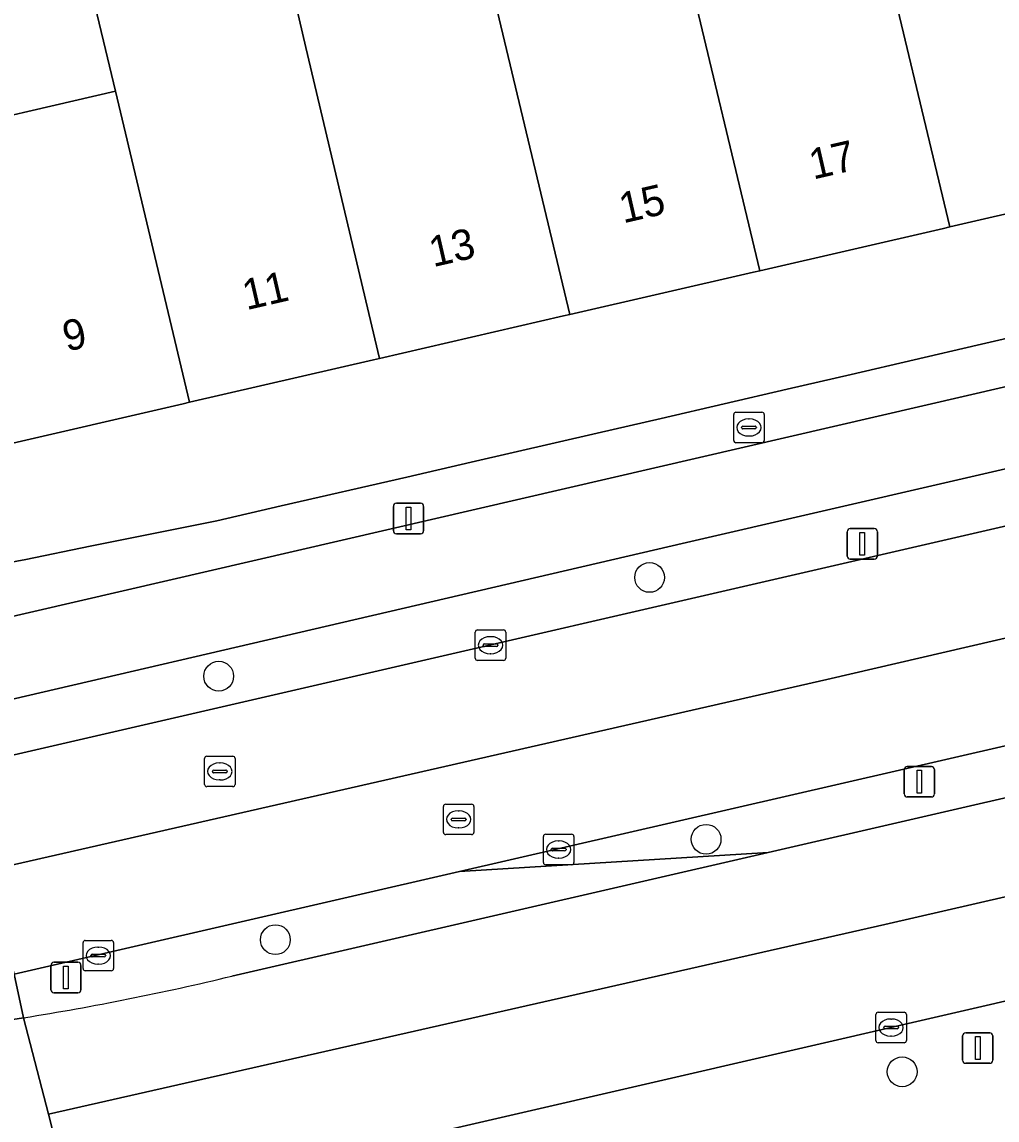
# Model space of a CAD drawing. Extents: x 156412 to 157779, y 382335 to 383768.
# Drawn here: x 156707.66 to 156739.66, y 382926.74 to 382962.77 of the extents above; entities that cross this region are included whole.
import ezdxf

# ---------------------------------------------------------------- set-up
doc = ezdxf.new("R2010")
doc.units = 0
for name, color, linetype in [('IMGEO_Berm_groen', 7, 'Continuous'), ('IMGEO_Boom', 7, 'Continuous'), ('IMGEO_Brandkraan', 7, 'Continuous'), ('IMGEO_Erf', 7, 'Continuous'), ('IMGEO_Fietspad_gesloten', 7, 'Continuous'), ('IMGEO_Kolk', 7, 'Continuous'), ('IMGEO_Lichtmast', 7, 'Continuous'), ('IMGEO_OVBaan_gesloten', 7, 'Continuous'), ('IMGEO_Pand', 7, 'Continuous'), ('IMGEO_Pand_nummerreeks', 7, 'Continuous'), ('IMGEO_Rijbaan_regionaal_gesloten', 7, 'Continuous'), ('IMGEO_Rioolput', 7, 'Continuous'), ('IMGEO_Verkeersbordpaal', 7, 'Continuous'), ('IMGEO_Verkeerseiland_open', 7, 'Continuous'), ('IMGEO_Voetpad_open', 7, 'Continuous')]:
    doc.layers.add(name, color=color, linetype=linetype)

msp = doc.modelspace()

# ---------------------------------------------------------------- linework, layer by layer
at = {"layer": 'IMGEO_Berm_groen'}
msp.add_lwpolyline([(156785.711, 382956.787), (156801.116, 382960.341), (156800.631, 382962.152), (156798.767, 382961.709), (156786.356, 382958.829), (156729.465, 382945.688), (156695.578, 382937.817), (156695.687, 382937.307), (156695.997, 382936.076), (156696.956, 382936.309), (156705.688, 382938.324)], close=True, dxfattribs=at)
for points in [[(156791.582, 382945.908), (156800.991, 382948.075), (156803.718, 382948.695), (156802.647, 382953.479), (156801.108, 382953.123), (156786.064, 382949.639), (156783.248, 382948.991), (156722.017, 382934.891), (156732.146, 382935.52), (156770.193, 382944.295)], [(156802.928, 382939.975), (156805.571, 382940.585), (156804.396, 382945.536), (156802.141, 382944.974), (156801.715, 382944.946), (156796.626, 382943.745), (156774.357, 382938.587), (156714.192, 382924.699)], [(156732.146, 382935.52), (156722.017, 382934.891), (156707.399, 382931.525), (156707.714, 382930.096)], [(156714.551, 382931.462), (156732.146, 382935.52)]]:
    msp.add_lwpolyline(points, dxfattribs=at)
msp.add_arc((156693.721, 383017.927), 88.939, 279.0523, 283.545, dxfattribs=at)
at = {"layer": 'IMGEO_Boom'}
for centre in [(156728.258, 382944.544), (156714.117, 382941.302), (156730.112, 382935.951), (156715.976, 382932.657), (156736.547, 382928.322)]:
    msp.add_circle(centre, 0.489, dxfattribs=at)
at = {"layer": 'IMGEO_Brandkraan'}
for p, q in [((156731.018, 382949.038), (156731.018, 382949.89)), ((156731.093, 382949.964), (156731.945, 382949.964)), ((156731.506, 382949.744), (156731.531, 382949.744)), ((156732.019, 382949.89), (156732.019, 382949.038)), ((156731.277, 382949.458), (156731.277, 382949.47)), ((156731.715, 382949.421), (156731.317, 382949.421)), ((156731.32, 382949.507), (156731.718, 382949.507)), ((156731.761, 382949.47), (156731.761, 382949.458)), ((156731.529, 382949.184), (156731.504, 382949.184)), ((156731.945, 382948.964), (156731.093, 382948.964))]:
    msp.add_line(p, q, dxfattribs=at)
for points in [[(156731.018, 382949.038), (156731.018, 382949.89)], [(156731.093, 382949.964), (156731.945, 382949.964)], [(156732.019, 382949.89), (156732.019, 382949.038)], [(156731.945, 382948.964), (156731.093, 382948.964)]]:
    msp.add_lwpolyline(points, dxfattribs=at)
for centre, radius, start, end in [((156731.095, 382949.888), 0.0765, 91.552, 178.448), ((156731.095, 382949.888), 0.0765, 91.552, 178.448), ((156731.943, 382949.888), 0.0765, 1.552, 88.448), ((156731.943, 382949.888), 0.0765, 1.552, 88.448), ((156731.317, 382949.467), 0.0403, 85.8775, 175.7526), ((156731.314, 382949.457), 0.0366, 178.938, 274.7102), ((156731.718, 382949.464), 0.043, 264.8664, 352.4533), ((156731.722, 382949.469), 0.0386, 1.7309, 96.639), ((156731.095, 382949.04), 0.0765, 181.552, 268.448), ((156731.095, 382949.04), 0.0765, 181.552, 268.448), ((156731.943, 382949.04), 0.0765, 271.552, 358.448), ((156731.943, 382949.04), 0.0765, 271.552, 358.448)]:
    msp.add_arc(centre, radius, start, end, dxfattribs=at)
for centre, major_axis, ratio, start_param, end_param in [((156731.505, 382949.464), (-0.387, 0.002), 0.722429, 4.712389, 7.853982), ((156731.53, 382949.464), (-0.39, 0.002), 0.717154, 1.570796, 4.712389)]:
    msp.add_ellipse(centre, major_axis=major_axis, ratio=ratio, start_param=start_param, end_param=end_param, dxfattribs=at)
at = {"layer": 'IMGEO_Erf'}
for points in [[(156685.784, 382954.744), (156692.021, 382956.182), (156698.267, 382957.622), (156697.721, 382959.989), (156703.948, 382961.424), (156704.494, 382959.057), (156710.729, 382960.495), (156709.868, 382964.11)], [(156744.137, 382957.434), (156738.108, 382956.044), (156737.904, 382955.997), (156731.873, 382954.606), (156731.668, 382954.559), (156725.637, 382953.169), (156725.433, 382953.122), (156719.397, 382951.73), (156719.192, 382951.683), (156713.159, 382950.292), (156712.954, 382950.244), (156706.926, 382948.854), (156706.721, 382948.807), (156700.695, 382947.418), (156700.49, 382947.371), (156694.466, 382945.982), (156694.262, 382945.935), (156688.233, 382944.545)], [(156682.186, 382941.059), (156682.277, 382941.074), (156682.367, 382941.093), (156682.457, 382941.114), (156684.621, 382941.401), (156688.818, 382942.007), (156690.964, 382942.317), (156695.172, 382942.922), (156697.316, 382943.283), (156701.49, 382943.97), (156703.626, 382944.363), (156707.784, 382945.131), (156709.9, 382945.567), (156714.056, 382946.398), (156716.17, 382946.889), (156720.294, 382947.835), (156722.404, 382948.322), (156726.534, 382949.277), (156728.633, 382949.759), (156732.769, 382950.716), (156734.871, 382951.2), (156739.004, 382952.161), (156741.095, 382952.641)]]:
    msp.add_lwpolyline(points, dxfattribs=at)
at = {"layer": 'IMGEO_Fietspad_gesloten'}
for points in [[(156842.01, 382974.354), (156795.232, 382963.573), (156787.319, 382961.747), (156787.276, 382961.74), (156750.276, 382953.189), (156677.395, 382936.335), (156677.258, 382936.285), (156671.471, 382934.925), (156668.966, 382934.417)], [(156678.199, 382933.78), (156695.578, 382937.817), (156729.465, 382945.688), (156786.356, 382958.829), (156798.767, 382961.709), (156800.631, 382962.152), (156802.551, 382962.586), (156802.935, 382962.706)]]:
    msp.add_lwpolyline(points, dxfattribs=at)
at = {"layer": 'IMGEO_Kolk'}
for p, q in [((156722.537, 382941.894), (156722.537, 382942.746)), ((156722.612, 382942.82), (156723.464, 382942.82)), ((156723.025, 382942.6), (156723.05, 382942.6)), ((156723.538, 382942.746), (156723.538, 382941.894)), ((156722.796, 382942.314), (156722.796, 382942.326)), ((156723.234, 382942.277), (156722.836, 382942.277)), ((156722.839, 382942.363), (156723.237, 382942.363)), ((156723.28, 382942.326), (156723.28, 382942.314)), ((156723.464, 382941.82), (156722.612, 382941.82)), ((156723.048, 382942.04), (156723.023, 382942.04)), ((156724.772, 382935.19), (156724.772, 382936.042)), ((156724.847, 382936.116), (156725.699, 382936.116)), ((156725.773, 382936.042), (156725.773, 382935.19)), ((156725.26, 382935.896), (156725.285, 382935.896)), ((156725.031, 382935.61), (156725.031, 382935.622)), ((156725.469, 382935.573), (156725.071, 382935.573)), ((156725.074, 382935.659), (156725.472, 382935.659)), ((156725.283, 382935.336), (156725.258, 382935.336)), ((156725.515, 382935.622), (156725.515, 382935.61)), ((156725.699, 382935.116), (156724.847, 382935.116)), ((156709.664, 382931.709), (156709.664, 382932.561)), ((156709.739, 382932.635), (156710.591, 382932.635)), ((156710.665, 382932.561), (156710.665, 382931.709)), ((156709.923, 382932.129), (156709.923, 382932.141)), ((156710.361, 382932.092), (156709.963, 382932.092)), ((156709.966, 382932.178), (156710.364, 382932.178)), ((156710.152, 382932.415), (156710.177, 382932.415)), ((156710.407, 382932.141), (156710.407, 382932.129)), ((156710.175, 382931.855), (156710.15, 382931.855)), ((156710.591, 382931.635), (156709.739, 382931.635)), ((156735.758, 382930.274), (156736.61, 382930.274)), ((156735.683, 382929.348), (156735.683, 382930.2)), ((156736.171, 382930.054), (156736.196, 382930.054)), ((156736.684, 382930.2), (156736.684, 382929.348)), ((156735.942, 382929.768), (156735.942, 382929.78)), ((156736.38, 382929.731), (156735.982, 382929.731)), ((156735.985, 382929.817), (156736.383, 382929.817)), ((156736.426, 382929.78), (156736.426, 382929.768)), ((156736.61, 382929.274), (156735.758, 382929.274)), ((156736.194, 382929.494), (156736.169, 382929.494))]:
    msp.add_line(p, q, dxfattribs=at)
for points in [[(156722.537, 382941.894), (156722.537, 382942.746)], [(156722.612, 382942.82), (156723.464, 382942.82)], [(156723.538, 382942.746), (156723.538, 382941.894)], [(156723.464, 382941.82), (156722.612, 382941.82)], [(156724.772, 382935.19), (156724.772, 382936.042)], [(156724.847, 382936.116), (156725.699, 382936.116)], [(156725.773, 382936.042), (156725.773, 382935.19)], [(156725.699, 382935.116), (156724.847, 382935.116)], [(156709.664, 382931.709), (156709.664, 382932.561)], [(156709.739, 382932.635), (156710.591, 382932.635)], [(156710.665, 382932.561), (156710.665, 382931.709)], [(156710.591, 382931.635), (156709.739, 382931.635)], [(156735.758, 382930.274), (156736.61, 382930.274)], [(156735.683, 382929.348), (156735.683, 382930.2)], [(156736.684, 382930.2), (156736.684, 382929.348)], [(156736.61, 382929.274), (156735.758, 382929.274)]]:
    msp.add_lwpolyline(points, dxfattribs=at)
for centre, radius, start, end in [((156722.614, 382942.744), 0.0765, 91.552, 178.448), ((156722.614, 382942.744), 0.0765, 91.552, 178.448), ((156723.462, 382942.744), 0.0765, 1.552, 88.448), ((156723.462, 382942.744), 0.0765, 1.552, 88.448), ((156722.836, 382942.323), 0.0403, 85.8775, 175.7526), ((156722.833, 382942.313), 0.0366, 178.938, 274.7102), ((156723.237, 382942.32), 0.043, 264.8664, 352.4533), ((156723.241, 382942.325), 0.0386, 1.7309, 96.639), ((156722.614, 382941.896), 0.0765, 181.552, 268.448), ((156722.614, 382941.896), 0.0765, 181.552, 268.448), ((156723.462, 382941.896), 0.0765, 271.552, 358.448), ((156723.462, 382941.896), 0.0765, 271.552, 358.448), ((156724.849, 382936.04), 0.0765, 91.552, 178.448), ((156724.849, 382936.04), 0.0765, 91.552, 178.448), ((156725.697, 382936.04), 0.0765, 1.552, 88.448), ((156725.697, 382936.04), 0.0765, 1.552, 88.448), ((156725.071, 382935.619), 0.0403, 85.8775, 175.7526), ((156725.068, 382935.609), 0.0366, 178.938, 274.7102), ((156725.472, 382935.616), 0.043, 264.8664, 352.4533), ((156725.476, 382935.621), 0.0386, 1.7309, 96.639), ((156724.849, 382935.192), 0.0765, 181.552, 268.448), ((156724.849, 382935.192), 0.0765, 181.552, 268.448), ((156725.697, 382935.192), 0.0765, 271.552, 358.448), ((156725.697, 382935.192), 0.0765, 271.552, 358.448), ((156709.741, 382932.559), 0.0765, 91.552, 178.448), ((156709.741, 382932.559), 0.0765, 91.552, 178.448), ((156710.589, 382932.559), 0.0765, 1.552, 88.448), ((156710.589, 382932.559), 0.0765, 1.552, 88.448), ((156709.963, 382932.138), 0.0403, 85.8775, 175.7526), ((156709.96, 382932.128), 0.0366, 178.938, 274.7102), ((156710.364, 382932.135), 0.043, 264.8664, 352.4533), ((156710.368, 382932.14), 0.0386, 1.7309, 96.639), ((156709.741, 382931.711), 0.0765, 181.552, 268.448), ((156709.741, 382931.711), 0.0765, 181.552, 268.448), ((156710.589, 382931.711), 0.0765, 271.552, 358.448), ((156710.589, 382931.711), 0.0765, 271.552, 358.448), ((156735.76, 382930.198), 0.0765, 91.552, 178.448), ((156735.76, 382930.198), 0.0765, 91.552, 178.448), ((156736.608, 382930.198), 0.0765, 1.552, 88.448), ((156736.608, 382930.198), 0.0765, 1.552, 88.448), ((156735.982, 382929.777), 0.0403, 85.8775, 175.7526), ((156735.979, 382929.767), 0.0366, 178.938, 274.7102), ((156736.383, 382929.774), 0.043, 264.8664, 352.4533), ((156736.387, 382929.779), 0.0386, 1.7309, 96.639), ((156735.76, 382929.35), 0.0765, 181.552, 268.448), ((156735.76, 382929.35), 0.0765, 181.552, 268.448), ((156736.608, 382929.35), 0.0765, 271.552, 358.448), ((156736.608, 382929.35), 0.0765, 271.552, 358.448)]:
    msp.add_arc(centre, radius, start, end, dxfattribs=at)
for centre, major_axis, ratio, start_param, end_param in [((156723.024, 382942.32), (-0.387, 0.002), 0.722429, 4.712389, 7.853982), ((156723.049, 382942.32), (-0.39, 0.002), 0.717154, 1.570796, 4.712389), ((156725.259, 382935.616), (-0.387, 0.002), 0.722429, 4.712389, 7.853982), ((156725.284, 382935.616), (-0.39, 0.002), 0.717154, 1.570796, 4.712389), ((156710.151, 382932.135), (-0.387, 0.002), 0.722429, 4.712389, 7.853982), ((156710.176, 382932.135), (-0.39, 0.002), 0.717154, 1.570796, 4.712389), ((156736.17, 382929.774), (-0.387, 0.002), 0.722429, 4.712389, 7.853982), ((156736.195, 382929.774), (-0.39, 0.002), 0.717154, 1.570796, 4.712389)]:
    msp.add_ellipse(centre, major_axis=major_axis, ratio=ratio, start_param=start_param, end_param=end_param, dxfattribs=at)
at = {"layer": 'IMGEO_Lichtmast'}
for p, q in [((156719.85, 382946.076), (156719.85, 382946.876)), ((156719.85, 382946.876), (156719.85, 382946.076)), ((156719.95, 382946.976), (156720.74, 382946.976)), ((156720.74, 382946.976), (156719.95, 382946.976)), ((156720.84, 382946.876), (156720.84, 382946.076)), ((156720.84, 382946.076), (156720.84, 382946.876)), ((156734.843, 382946.144), (156735.633, 382946.144)), ((156735.633, 382946.144), (156734.843, 382946.144)), ((156720.74, 382945.976), (156719.95, 382945.976)), ((156719.95, 382945.976), (156720.74, 382945.976)), ((156734.743, 382945.244), (156734.743, 382946.044)), ((156734.743, 382946.044), (156734.743, 382945.244)), ((156735.733, 382946.044), (156735.733, 382945.244)), ((156735.733, 382945.244), (156735.733, 382946.044)), ((156735.633, 382945.144), (156734.843, 382945.144)), ((156734.843, 382945.144), (156735.633, 382945.144)), ((156736.615, 382937.44), (156736.615, 382938.24)), ((156736.615, 382938.24), (156736.615, 382937.44)), ((156736.715, 382938.34), (156737.505, 382938.34)), ((156737.505, 382938.34), (156736.715, 382938.34)), ((156737.605, 382938.24), (156737.605, 382937.44)), ((156737.605, 382937.44), (156737.605, 382938.24)), ((156737.505, 382937.34), (156736.715, 382937.34)), ((156736.715, 382937.34), (156737.505, 382937.34)), ((156708.606, 382931.014), (156708.606, 382931.814)), ((156708.606, 382931.814), (156708.606, 382931.014)), ((156708.706, 382931.914), (156709.496, 382931.914)), ((156709.496, 382931.914), (156708.706, 382931.914)), ((156709.596, 382931.814), (156709.596, 382931.014)), ((156709.596, 382931.014), (156709.596, 382931.814)), ((156709.496, 382930.914), (156708.706, 382930.914)), ((156708.706, 382930.914), (156709.496, 382930.914))]:
    msp.add_line(p, q, dxfattribs=at)
for points in [[(156720.27, 382946.851), (156720.42, 382946.851), (156720.42, 382946.101), (156720.27, 382946.101), (156720.27, 382946.851)], [(156735.163, 382946.019), (156735.313, 382946.019), (156735.313, 382945.269), (156735.163, 382945.269), (156735.163, 382946.019)], [(156737.035, 382938.215), (156737.185, 382938.215), (156737.185, 382937.465), (156737.035, 382937.465), (156737.035, 382938.215)], [(156709.026, 382931.789), (156709.176, 382931.789), (156709.176, 382931.039), (156709.026, 382931.039), (156709.026, 382931.789)]]:
    msp.add_lwpolyline(points, dxfattribs=at)
for centre, start, end in [((156719.95, 382946.876), 90, 180), ((156719.95, 382946.876), 90, 180), ((156720.74, 382946.876), 0, 90), ((156720.74, 382946.876), 360, 90), ((156734.843, 382946.044), 90, 180), ((156734.843, 382946.044), 90, 180), ((156735.633, 382946.044), 0, 90), ((156735.633, 382946.044), 360, 90), ((156719.95, 382946.076), 180, 270), ((156719.95, 382946.076), 180, 270), ((156720.74, 382946.076), 270, 0), ((156720.74, 382946.076), 270, 0), ((156734.843, 382945.244), 180, 270), ((156734.843, 382945.244), 180, 270), ((156735.633, 382945.244), 270, 0), ((156735.633, 382945.244), 270, 0), ((156736.715, 382938.24), 90, 180), ((156736.715, 382938.24), 90, 180), ((156737.505, 382938.24), 0, 90), ((156737.505, 382938.24), 360, 90), ((156736.715, 382937.44), 180, 270), ((156736.715, 382937.44), 180, 270), ((156737.505, 382937.44), 270, 0), ((156737.505, 382937.44), 270, 0), ((156708.706, 382931.814), 90, 180), ((156708.706, 382931.814), 90, 180), ((156709.496, 382931.814), 0, 90), ((156709.496, 382931.814), 360, 90), ((156708.706, 382931.014), 180, 270), ((156708.706, 382931.014), 180, 270), ((156709.496, 382931.014), 270, 0), ((156709.496, 382931.014), 270, 0)]:
    msp.add_arc(centre, 0.1, start, end, dxfattribs=at)
at = {"layer": 'IMGEO_OVBaan_gesloten'}
for points in [[(156801.882, 382956.91), (156801.116, 382960.341), (156785.711, 382956.787), (156705.688, 382938.324), (156706.544, 382934.924), (156734.073, 382941.198)], [(156783.248, 382948.991), (156786.064, 382949.639), (156801.108, 382953.123), (156802.647, 382953.479), (156801.882, 382956.91), (156734.073, 382941.198), (156706.544, 382934.924), (156707.399, 382931.525), (156722.017, 382934.891)]]:
    msp.add_lwpolyline(points, close=True, dxfattribs=at)
at = {"layer": 'IMGEO_Pand'}
for points in [[(156738.108, 382956.044), (156744.137, 382957.434), (156744.342, 382957.481), (156741.911, 382967.685), (156741.151, 382970.599), (156734.999, 382969.18), (156735.675, 382966.247)], [(156738.108, 382956.044), (156735.675, 382966.247), (156729.439, 382964.809), (156731.873, 382954.606), (156737.904, 382955.997)], [(156716.975, 382961.936), (156716.433, 382964.291), (156716.128, 382965.6), (156709.868, 382964.11), (156710.729, 382960.495), (156713.159, 382950.292), (156719.192, 382951.683), (156719.397, 382951.73)], [(156716.975, 382961.936), (156719.397, 382951.73), (156725.433, 382953.122), (156725.637, 382953.169), (156723.202, 382963.371), (156722.659, 382965.726), (156716.433, 382964.291)], [(156725.637, 382953.169), (156731.668, 382954.559), (156731.873, 382954.606), (156729.439, 382964.809), (156723.202, 382963.371)], [(156704.494, 382959.057), (156706.926, 382948.854), (156712.954, 382950.244), (156713.159, 382950.292), (156710.729, 382960.495)]]:
    msp.add_lwpolyline(points, close=True, dxfattribs=at)
at = {"layer": 'IMGEO_Rijbaan_regionaal_gesloten'}
for points in [[(156774.357, 382938.587), (156796.626, 382943.745), (156801.715, 382944.946), (156800.991, 382948.075), (156791.582, 382945.908), (156775.087, 382942.142), (156735.976, 382933.156), (156708.529, 382926.927), (156709.344, 382923.758)], [(156707.714, 382930.096), (156708.529, 382926.927), (156735.976, 382933.156), (156775.087, 382942.142), (156791.582, 382945.908)], [(156774.463, 382945.182), (156772.164, 382944.762), (156770.193, 382944.295), (156732.146, 382935.52), (156714.551, 382931.462)], [(156714.192, 382924.699), (156774.357, 382938.587)], [(156708.529, 382926.927), (156707.714, 382930.096), (156702.696, 382929.318)], [(156709.344, 382923.758), (156708.529, 382926.927)]]:
    msp.add_lwpolyline(points, dxfattribs=at)
msp.add_arc((156693.721, 383017.927), 88.939, 279.0523, 283.545, dxfattribs=at)
at = {"layer": 'IMGEO_Rioolput'}
for p, q in [((156713.651, 382937.752), (156713.651, 382938.604)), ((156713.726, 382938.678), (156714.578, 382938.678)), ((156714.652, 382938.604), (156714.652, 382937.752)), ((156713.953, 382938.221), (156714.351, 382938.221)), ((156714.139, 382938.458), (156714.164, 382938.458)), ((156713.91, 382938.172), (156713.91, 382938.184)), ((156714.348, 382938.135), (156713.95, 382938.135)), ((156714.162, 382937.898), (156714.137, 382937.898)), ((156714.394, 382938.184), (156714.394, 382938.172)), ((156714.578, 382937.678), (156713.726, 382937.678)), ((156721.491, 382936.178), (156721.491, 382937.03)), ((156721.566, 382937.104), (156722.418, 382937.104)), ((156721.979, 382936.884), (156722.004, 382936.884)), ((156722.492, 382937.03), (156722.492, 382936.178)), ((156721.75, 382936.598), (156721.75, 382936.61)), ((156722.188, 382936.561), (156721.79, 382936.561)), ((156721.793, 382936.647), (156722.191, 382936.647)), ((156722.234, 382936.61), (156722.234, 382936.598)), ((156722.418, 382936.104), (156721.566, 382936.104)), ((156722.002, 382936.324), (156721.977, 382936.324))]:
    msp.add_line(p, q, dxfattribs=at)
for points in [[(156713.651, 382937.752), (156713.651, 382938.604)], [(156713.726, 382938.678), (156714.578, 382938.678)], [(156714.652, 382938.604), (156714.652, 382937.752)], [(156714.578, 382937.678), (156713.726, 382937.678)], [(156721.491, 382936.178), (156721.491, 382937.03)], [(156721.566, 382937.104), (156722.418, 382937.104)], [(156722.492, 382937.03), (156722.492, 382936.178)], [(156722.418, 382936.104), (156721.566, 382936.104)]]:
    msp.add_lwpolyline(points, dxfattribs=at)
for centre, radius, start, end in [((156713.728, 382938.602), 0.0765, 91.552, 178.448), ((156713.728, 382938.602), 0.0765, 91.552, 178.448), ((156714.576, 382938.602), 0.0765, 1.552, 88.448), ((156714.576, 382938.602), 0.0765, 1.552, 88.448), ((156713.95, 382938.181), 0.0403, 85.8775, 175.7526), ((156714.355, 382938.183), 0.0386, 1.7309, 96.639), ((156713.947, 382938.171), 0.0366, 178.938, 274.7102), ((156714.351, 382938.178), 0.043, 264.8664, 352.4533), ((156713.728, 382937.754), 0.0765, 181.552, 268.448), ((156713.728, 382937.754), 0.0765, 181.552, 268.448), ((156714.576, 382937.754), 0.0765, 271.552, 358.448), ((156714.576, 382937.754), 0.0765, 271.552, 358.448), ((156721.568, 382937.028), 0.0765, 91.552, 178.448), ((156721.568, 382937.028), 0.0765, 91.552, 178.448), ((156722.416, 382937.028), 0.0765, 1.552, 88.448), ((156722.416, 382937.028), 0.0765, 1.552, 88.448), ((156721.79, 382936.607), 0.0403, 85.8775, 175.7526), ((156721.787, 382936.597), 0.0366, 178.938, 274.7102), ((156722.191, 382936.604), 0.043, 264.8664, 352.4533), ((156722.195, 382936.609), 0.0386, 1.7309, 96.639), ((156721.568, 382936.18), 0.0765, 181.552, 268.448), ((156721.568, 382936.18), 0.0765, 181.552, 268.448), ((156722.416, 382936.18), 0.0765, 271.552, 358.448), ((156722.416, 382936.18), 0.0765, 271.552, 358.448)]:
    msp.add_arc(centre, radius, start, end, dxfattribs=at)
for centre, major_axis, ratio, start_param, end_param in [((156714.138, 382938.178), (-0.387, 0.002), 0.722429, 4.712389, 7.853982), ((156714.163, 382938.178), (-0.39, 0.002), 0.717154, 1.570796, 4.712389), ((156721.978, 382936.604), (-0.387, 0.002), 0.722429, 4.712389, 7.853982), ((156722.003, 382936.604), (-0.39, 0.002), 0.717154, 1.570796, 4.712389)]:
    msp.add_ellipse(centre, major_axis=major_axis, ratio=ratio, start_param=start_param, end_param=end_param, dxfattribs=at)
at = {"layer": 'IMGEO_Verkeersbordpaal'}
for p, q in [((156738.632, 382929.601), (156739.422, 382929.601)), ((156739.422, 382929.601), (156738.632, 382929.601)), ((156738.532, 382928.701), (156738.532, 382929.501)), ((156738.532, 382929.501), (156738.532, 382928.701)), ((156739.522, 382929.501), (156739.522, 382928.701)), ((156739.522, 382928.701), (156739.522, 382929.501)), ((156739.422, 382928.601), (156738.632, 382928.601)), ((156738.632, 382928.601), (156739.422, 382928.601))]:
    msp.add_line(p, q, dxfattribs=at)
msp.add_lwpolyline([(156738.952, 382929.476), (156739.102, 382929.476), (156739.102, 382928.726), (156738.952, 382928.726), (156738.952, 382929.476)], dxfattribs=at)
for centre, start, end in [((156738.632, 382929.501), 90, 180), ((156738.632, 382929.501), 90, 180), ((156739.422, 382929.501), 0, 90), ((156739.422, 382929.501), 360, 90), ((156738.632, 382928.701), 180, 270), ((156738.632, 382928.701), 180, 270), ((156739.422, 382928.701), 270, 0), ((156739.422, 382928.701), 270, 0)]:
    msp.add_arc(centre, 0.1, start, end, dxfattribs=at)
at = {"layer": 'IMGEO_Verkeerseiland_open'}
msp.add_lwpolyline([(156702.696, 382929.318), (156707.714, 382930.096), (156707.399, 382931.525), (156703.076, 382930.53), (156702.487, 382930.348)], dxfattribs=at)
at = {"layer": 'IMGEO_Voetpad_open'}
for points in [[(156677.395, 382936.335), (156750.276, 382953.189)], [(156741.095, 382952.641), (156739.004, 382952.161), (156734.871, 382951.2), (156732.769, 382950.716), (156728.633, 382949.759), (156726.534, 382949.277), (156722.404, 382948.322), (156720.294, 382947.835), (156716.17, 382946.889), (156714.056, 382946.398), (156709.9, 382945.567), (156707.784, 382945.131), (156703.626, 382944.363), (156701.49, 382943.97), (156697.316, 382943.283), (156695.172, 382942.922), (156690.964, 382942.317), (156688.818, 382942.007)]]:
    msp.add_lwpolyline(points, dxfattribs=at)

# ---------------------------------------------------------------- texts
at = {"layer": 'IMGEO_Pand_nummerreeks'}
for s, rotation, p in [('17', 12.9834, (156733.626, 382957.596)), ('15', 12.9834, (156727.389, 382956.158)), ('13', 12.9834, (156721.152, 382954.721)), ('11', 12.9832, (156715.027, 382953.31)), ('9', 12.9834, (156709.127, 382951.949))]:
    msp.add_text(s, height=1, rotation=rotation, dxfattribs=at).set_placement(p)

doc.saveas('drawing.dxf')
